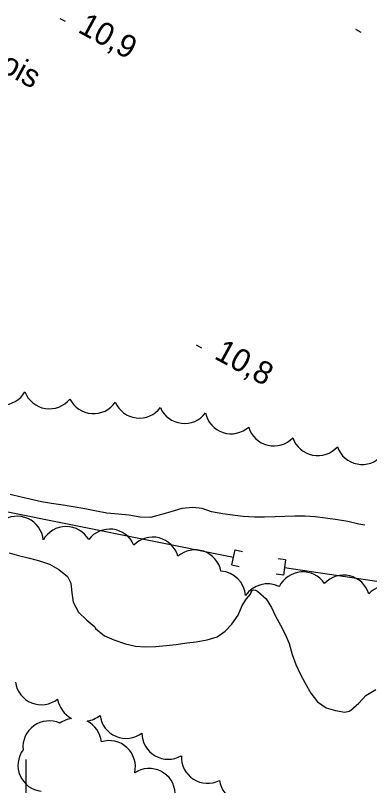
# Model space of a CAD drawing. Extents: x 219136 to 222520, y 5421589 to 5424530.
# Drawn here: x 221198.6 to 221245.4, y 5423606.6 to 5423708.2 of the extents above; entities that cross this region are included whole.
import ezdxf

# ---------------------------------------------------------------- set-up
doc = ezdxf.new("R2010")
doc.units = 0
for name, color, linetype in [('Level 1', 7, 'Continuous'), ('Level 26', 7, 'Continuous'), ('Level 3', 7, 'Continuous'), ('Level 4', 7, 'Continuous'), ('Level 44', 7, 'Continuous'), ('Level 61', 7, 'Continuous')]:
    doc.layers.add(name, color=color, linetype=linetype)

msp = doc.modelspace()

# ---------------------------------------------------------------- linework, layer by layer
at = {"layer": 'Level 1'}
for points in [[(221220.6, 5423643.12), (221219.15, 5423642.69), (221217.93, 5423642.34), (221216.47, 5423641.94), (221215.08, 5423641.99), (221213.62, 5423642.27), (221212.22, 5423642.4), (221210.7, 5423642.53), (221209.34, 5423642.76), (221207.8, 5423643.08), (221206.25, 5423643.37), (221204.94, 5423643.57), (221203.42, 5423643.78), (221202.08, 5423644.02), (221200.76, 5423644.3), (221199.39, 5423644.62), (221197.95, 5423644.96)], [(221244.74, 5423640.94), (221243.96, 5423641.07), (221242.5, 5423641.4), (221241.13, 5423641.62), (221239.57, 5423641.86), (221238.22, 5423642.03), (221236.87, 5423642.11), (221235.53, 5423642.1), (221234.21, 5423642.07), (221232.91, 5423642.03), (221231.49, 5423642), (221230.19, 5423642), (221228.7, 5423642.09), (221227.3, 5423642.23), (221226.02, 5423642.44), (221224.53, 5423642.68), (221223.28, 5423643.12), (221222.04, 5423643.27), (221220.6, 5423643.12)], [(221197.82, 5423637.27), (221199.03, 5423636.92), (221200.49, 5423636.56), (221201.82, 5423636.24), (221203.14, 5423635.77), (221204.35, 5423635.06), (221205.5, 5423634.16), (221205.84, 5423633.55), (221205.93, 5423633.27), (221206.09, 5423632.02), (221206.27, 5423630.77), (221206.96, 5423629.45), (221208.06, 5423628.39), (221209.1, 5423627.51), (221209.22, 5423627.29), (221210.38, 5423626.34), (221210.38, 5423626.34)], [(221210.38, 5423626.34), (221211.62, 5423625.8), (221213.18, 5423625.26), (221214.47, 5423624.97), (221215.76, 5423624.86), (221217.17, 5423624.9), (221218.53, 5423625.03), (221219.86, 5423625.2), (221221.24, 5423625.38), (221222.5, 5423625.54), (221223.93, 5423625.78), (221225.28, 5423626.21), (221226.34, 5423626.93), (221227.22, 5423627.88), (221228.02, 5423629.04), (221228.55, 5423630.32), (221229.12, 5423631.2), (221229.68, 5423631.82), (221229.75, 5423632.09), (221229.87, 5423632.31), (221230.12, 5423632.4), (221230.38, 5423632.34), (221230.64, 5423632.19), (221231.71, 5423631.21), (221232.44, 5423630.07), (221232.98, 5423628.94), (221233.62, 5423627.73), (221234.25, 5423626.53), (221234.76, 5423625.29), (221235.17, 5423623.84), (221235.65, 5423622.56), (221236.23, 5423621.3), (221236.89, 5423620.07), (221237.61, 5423618.77), (221238.51, 5423617.6), (221239.65, 5423616.8), (221240.87, 5423616.45), (221242.11, 5423616.27), (221242.68, 5423616.39), (221242.9, 5423616.53), (221243.98, 5423617.42), (221244.9, 5423618.45), (221246.21, 5423619.23)]]:
    msp.add_lwpolyline(points, dxfattribs=at)
at = {"layer": 'Level 26'}
for p, q in [((221227.2, 5423635.7), (221227.64, 5423637.68)), ((221227.64, 5423637.68), (221228.62, 5423637.46)), ((221234.3, 5423636.35), (221233.31, 5423636.48)), ((221234.3, 5423636.35), (221234.03, 5423634.35)), ((221227.2, 5423635.7), (221228.18, 5423635.49)), ((221234.03, 5423634.35), (221233.04, 5423634.48))]:
    msp.add_line(p, q, dxfattribs=at)
at = {"layer": 'Level 3'}
for p, q in [((221204.49, 5423707.81), (221205.2, 5423707.43)), ((221243.51, 5423706.38), (221244.21, 5423706)), ((221222.5, 5423664.72), (221223.2, 5423664.34))]:
    msp.add_line(p, q, dxfattribs=at)
at = {"layer": 'Level 4'}
for points in [[(221227.42, 5423636.68), (221216.48, 5423638.86), (221196.29, 5423642.92), (221174.43, 5423647.5), (221166.41, 5423648.6), (221160.1, 5423649.53), (221154.7, 5423649.84), (221151.7, 5423648.96), (221148.9, 5423647.31), (221148.37, 5423646.98)], [(221234.17, 5423635.36), (221248.11, 5423633.26), (221265.47, 5423630.13), (221281.12, 5423626.09), (221294.81, 5423623.29), (221302.38, 5423621.76), (221302.97, 5423621.59)]]:
    msp.add_lwpolyline(points, dxfattribs=at)
at = {"layer": 'Level 44'}
for centre, start, end in [((221196.91, 5423660.26), 209.6099, 329.6099), ((221203.13, 5423659.75), 201.0562, 321.0562), ((221208.94, 5423659.1), 206.0843, 326.0843), ((221215, 5423658.52), 203.0963, 323.0963), ((221220.95, 5423657.81), 203.2695, 323.2695), ((221227.12, 5423656.45), 191.8275, 311.8275), ((221232.75, 5423654.84), 196.3303, 316.3303), ((221238.54, 5423653.56), 198.6571, 318.6571), ((221244.41, 5423652.4), 199.069, 319.069), ((221198.87, 5423638.64), 5.7699, 125.7699), ((221205.33, 5423637.28), 30.3186, 150.3186), ((221211.09, 5423636.95), 23.1484, 143.1484), ((221216.75, 5423635.89), 15.7027, 135.7027), ((221222.36, 5423634.21), 11.0563, 131.0563), ((221225.55, 5423631.42), 3.3865, 86.5503), ((221236.57, 5423631.3), 34.1342, 154.1342), ((221241.96, 5423630.87), 16.6331, 136.6331), ((221231.9, 5423629.72), 63.3865, 146.5503), ((221247.83, 5423629.52), 17.5313, 137.5313), ((221202.06, 5423620.69), 188.1774, 308.1774), ((221207.63, 5423618.51), 188.9616, 243.0111), ((221207.63, 5423618.51), 277.9791, 308.9616), ((221213.24, 5423616.25), 187.2337, 307.2337), ((221203.09, 5423611.64), 65.7194, 185.7194), ((221206.54, 5423611.99), 97.9791, 125.7673), ((221206.54, 5423611.99), 5.7673, 63.0111), ((221218.8, 5423613.49), 180.0546, 300.0546), ((221211.01, 5423609.03), 347.1977, 107.1977), ((221202.43, 5423609.25), 143.7683, 263.7683), ((221224, 5423610.32), 177.0783, 297.0783), ((221216.28, 5423605.36), 3.1739, 123.1739), ((221229, 5423607.71), 187.9317, 307.9317)]:
    msp.add_arc(centre, 3.46, start, end, dxfattribs=at)
at = {"layer": 'Level 61'}
msp.add_lwpolyline([(221200, 5423610), (221200, 5423600), (221200, 5423590)], dxfattribs=at)

# ---------------------------------------------------------------- texts
at = {"layer": 'Level 3'}
for s, p in [('10,9', (221206.74, 5423706.07)), ('10,8', (221224.74, 5423662.99))]:
    msp.add_text(s, height=3, rotation=331.383, dxfattribs=at).set_placement(p)
at = {"layer": 'Level 44'}
msp.add_text('Bois', height=3, rotation=331.3547, dxfattribs=at).set_placement((221194.07, 5423702.22))

doc.saveas('drawing.dxf')
